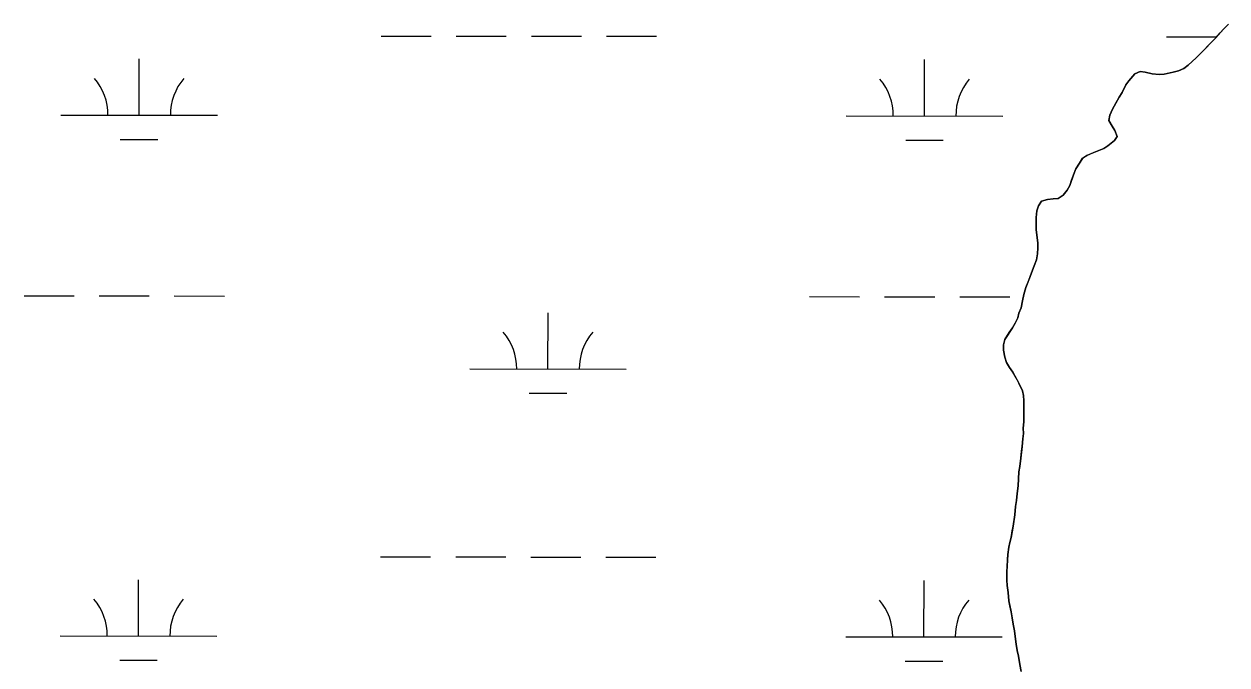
# Model space of a CAD drawing. Extents: x 3148686 to 3186545, y 916144 to 941516.
# Drawn here: x 3161550 to 3162319, y 929384 to 929793 of the extents above; entities that cross this region are included whole.
import ezdxf

# ---------------------------------------------------------------- set-up
doc = ezdxf.new("R2010")
doc.units = 0
for name, color, linetype in [('V-SITE-VEGE', 7, 'Continuous'), ('V-TOPO-SHOR', 7, 'Continuous'), ('V-WETL-SWMP', 7, 'Continuous')]:
    doc.layers.add(name, color=color, linetype=linetype)

msp = doc.modelspace()

# ---------------------------------------------------------------- linework, layer by layer
at = {"layer": 'V-SITE-VEGE'}
for points in [[(3162319.73, 929793.16), (3162316.55, 929789.94), (3162311.59, 929784.31), (3162299.06, 929771.64), (3162293.88, 929766.81), (3162291.09, 929764.79), (3162287.7, 929763.37), (3162284.31, 929762.35), (3162278.71, 929761.12), (3162275.51, 929760.9), (3162270.91, 929761.47), (3162266.5, 929762.45), (3162263.3, 929762.83), (3162259.91, 929761.41), (3162256.13, 929756.99), (3162254.15, 929754.38), (3162251.77, 929749.56), (3162249.79, 929746.55), (3162245.64, 929738.72), (3162243.86, 929734.91), (3162243.28, 929731.51), (3162245.3, 929727.92), (3162247.12, 929725.13), (3162248.54, 929721.34), (3162246.95, 929718.73), (3162242.57, 929715.3), (3162239.98, 929713.69), (3162235.79, 929712.06), (3162229.2, 929709.22), (3162226.42, 929707.4), (3162224.43, 929704.4), (3162222.25, 929700.78), (3162220.67, 929696.97), (3162218.31, 929690.16), (3162216.73, 929687.15), (3162214.15, 929683.93), (3162210.96, 929681.71), (3162207.76, 929681.49), (3162204.16, 929681.07), (3162200.17, 929680.05), (3162198.39, 929677.04), (3162197.2, 929673.83), (3162196.83, 929669.63), (3162196.87, 929662.03), (3162197.92, 929653.43), (3162197.94, 929650.23), (3162197.76, 929646.43), (3162196.99, 929642.62), (3162195.61, 929638.81), (3162194.42, 929636.01), (3162193.04, 929632), (3162190.29, 929624.98), (3162188.91, 929620.37), (3162188.14, 929616.37), (3162187.16, 929611.96), (3162185.78, 929608.55), (3162185, 929605.55), (3162183.42, 929602.14), (3162181.63, 929599.13), (3162176.88, 929591.7), (3162175.89, 929588.29), (3162175.92, 929584.89), (3162176.74, 929580.49), (3162177.76, 929577.1), (3162179.78, 929573.71), (3162182, 929570.92), (3162185.84, 929563.75), (3162188.07, 929558.96), (3162188.68, 929555.96), (3162188.9, 929552.56), (3162188.98, 929539.16), (3162188.61, 929534.96), (3162188.63, 929531.55), (3162188.25, 929528.35), (3162187.87, 929523.35), (3162186.92, 929515.94), (3162186.35, 929510.54), (3162185.77, 929507.13), (3162185.59, 929502.73), (3162185.22, 929498.13), (3162184.65, 929493.32), (3162184.27, 929488.92), (3162183.69, 929485.12), (3162183.13, 929479.71), (3162182.17, 929472.51), (3162180.81, 929465.3), (3162180.03, 929462.09), (3162179.44, 929459.09), (3162178.67, 929454.28), (3162178.14, 929443.48), (3162178.17, 929438.08), (3162178.39, 929434.48), (3162179.01, 929430.08)], [(3162179.01, 929430.08), (3162179.44, 929424.68), (3162180.88, 929417.69), (3162182.13, 929409.9), (3162182.95, 929405.7), (3162184.01, 929397.1), (3162184.63, 929393.11), (3162185.45, 929389.51), (3162186.28, 929384.12), (3162187.31, 929379.72)]]:
    msp.add_lwpolyline(points, dxfattribs=at)
at = {"layer": 'V-TOPO-SHOR'}
for points in [[(3162184.27, 929488.92), (3162184.65, 929493.32), (3162185.22, 929498.13), (3162185.59, 929502.73), (3162185.77, 929507.13), (3162186.35, 929510.54), (3162186.92, 929515.94), (3162187.49, 929520.35), (3162187.87, 929523.35), (3162188.25, 929528.35), (3162188.63, 929531.55), (3162188.61, 929534.96), (3162188.98, 929539.16), (3162188.96, 929543.96), (3162188.93, 929548.56), (3162188.9, 929552.56), (3162188.68, 929555.96), (3162188.07, 929558.96), (3162185.84, 929563.75), (3162184.02, 929567.13), (3162182, 929570.92), (3162179.78, 929573.71), (3162177.76, 929577.1), (3162176.74, 929580.49), (3162175.92, 929584.89), (3162175.89, 929588.29), (3162176.88, 929591.7), (3162179.65, 929596.11), (3162181.63, 929599.13), (3162183.42, 929602.14), (3162185, 929605.55), (3162185.78, 929608.55), (3162187.16, 929611.96), (3162188.14, 929616.37), (3162188.91, 929620.37), (3162190.29, 929624.98), (3162191.66, 929628.59), (3162193.04, 929632), (3162194.42, 929636.01), (3162195.61, 929638.81), (3162196.99, 929642.62), (3162197.76, 929646.43), (3162197.94, 929650.23), (3162197.92, 929653.43), (3162197.29, 929658.43), (3162196.87, 929662.03), (3162196.85, 929666.23), (3162196.83, 929669.63), (3162197.2, 929673.83), (3162198.39, 929677.04), (3162200.17, 929680.05), (3162204.16, 929681.07), (3162207.76, 929681.49), (3162210.96, 929681.71), (3162214.15, 929683.93), (3162216.73, 929687.15), (3162218.31, 929690.16), (3162219.49, 929693.56), (3162220.67, 929696.97), (3162222.25, 929700.78), (3162224.43, 929704.39), (3162226.42, 929707.41), (3162229.2, 929709.22), (3162233, 929710.84), (3162235.79, 929712.06), (3162239.98, 929713.69), (3162242.57, 929715.3), (3162246.95, 929718.73), (3162248.54, 929721.34), (3162247.12, 929725.13), (3162245.3, 929727.92), (3162243.28, 929731.51), (3162243.86, 929734.91), (3162245.64, 929738.72), (3162248.01, 929743.14), (3162249.79, 929746.55), (3162251.78, 929749.56), (3162254.15, 929754.38), (3162256.13, 929756.99), (3162259.91, 929761.41), (3162263.3, 929762.83), (3162266.5, 929762.45), (3162270.91, 929761.47), (3162275.51, 929760.9), (3162278.71, 929761.12), (3162284.31, 929762.35), (3162287.7, 929763.37), (3162291.09, 929764.79), (3162293.88, 929766.81), (3162296.67, 929769.42), (3162299.06, 929771.64), (3162302.64, 929775.26), (3162305.22, 929777.87), (3162308.2, 929780.89), (3162311.59, 929784.31), (3162314.37, 929787.53), (3162316.55, 929789.94), (3162319.73, 929793.16)], [(3162187.31, 929379.72), (3162186.28, 929384.12), (3162185.45, 929389.51), (3162184.63, 929393.11), (3162184.01, 929397.1), (3162183.38, 929402.1), (3162182.95, 929405.7), (3162182.13, 929409.9), (3162181.51, 929413.89), (3162180.88, 929417.69), (3162180.06, 929421.48), (3162179.44, 929424.68), (3162179.01, 929430.08), (3162178.39, 929434.48), (3162178.17, 929438.08), (3162178.14, 929443.48), (3162178.32, 929446.48), (3162178.49, 929451.08), (3162178.67, 929454.28), (3162179.44, 929459.09), (3162180.03, 929462.09), (3162180.81, 929465.3), (3162181.58, 929469.5), (3162182.17, 929472.51), (3162183.13, 929479.71), (3162183.69, 929485.12), (3162184.27, 929488.92)]]:
    msp.add_lwpolyline(points, dxfattribs=at)
at = {"layer": 'V-WETL-SWMP'}
for p, q in [((3161778.22, 929785.54), (3161810.22, 929785.5)), ((3161826.22, 929785.49), (3161858.22, 929785.45)), ((3161874.22, 929785.44), (3161906.22, 929785.4)), ((3161922.22, 929785.38), (3161954.22, 929785.35)), ((3162280.13, 929785.01), (3162312.13, 929784.97)), ((3161623.58, 929734.96), (3161623.62, 929770.96)), ((3162125.49, 929734.43), (3162125.52, 929770.43)), ((3161573.58, 929735.01), (3161673.58, 929734.9)), ((3162075.49, 929734.48), (3162175.49, 929734.38)), ((3161611.56, 929719.54), (3161635.56, 929719.51)), ((3162113.47, 929719.01), (3162137.47, 929718.98)), ((3161550.05, 929619.6), (3161582.05, 929619.57)), ((3161598.05, 929619.55), (3161630.05, 929619.52)), ((3161646.05, 929619.5), (3161678.05, 929619.47)), ((3162051.96, 929619.07), (3162083.96, 929619.04)), ((3162099.96, 929619.02), (3162131.96, 929618.99)), ((3162147.96, 929618.97), (3162179.96, 929618.94)), ((3161884.84, 929572.82), (3161884.88, 929608.82)), ((3161834.84, 929572.87), (3161934.84, 929572.77)), ((3161872.83, 929557.4), (3161896.83, 929557.38)), ((3161777.87, 929452.86), (3161809.87, 929452.83)), ((3161825.87, 929452.81), (3161857.87, 929452.78)), ((3161873.87, 929452.76), (3161905.87, 929452.73)), ((3161921.87, 929452.71), (3161953.87, 929452.68)), ((3161623.23, 929402.28), (3161623.27, 929438.28)), ((3162125.14, 929401.75), (3162125.17, 929437.75)), ((3161573.23, 929402.34), (3161673.23, 929402.23)), ((3162075.14, 929401.81), (3162175.14, 929401.7)), ((3161611.21, 929386.86), (3161635.21, 929386.84)), ((3162113.12, 929386.34), (3162137.12, 929386.31))]:
    msp.add_line(p, q, dxfattribs=at)
for points in [[(3162197.92, 929653.43), (3162197.29, 929658.43), (3162196.87, 929662.03), (3162196.83, 929669.63), (3162197.2, 929673.83), (3162198.39, 929677.04), (3162200.17, 929680.05), (3162204.16, 929681.07), (3162207.76, 929681.49), (3162210.96, 929681.71), (3162214.15, 929683.93), (3162216.73, 929687.15), (3162218.31, 929690.16), (3162220.67, 929696.97), (3162222.25, 929700.78), (3162224.43, 929704.39), (3162226.41, 929707.41), (3162229.2, 929709.22), (3162233, 929710.84), (3162235.79, 929712.06), (3162239.98, 929713.69), (3162242.57, 929715.3), (3162246.95, 929718.73), (3162248.54, 929721.34), (3162247.12, 929725.13), (3162245.3, 929727.92), (3162243.28, 929731.51), (3162243.86, 929734.91), (3162245.64, 929738.72), (3162248.01, 929743.14), (3162249.79, 929746.55), (3162251.78, 929749.56), (3162254.15, 929754.37), (3162256.13, 929756.99), (3162259.91, 929761.41), (3162263.3, 929762.83), (3162266.5, 929762.45), (3162270.91, 929761.47), (3162275.51, 929760.9), (3162278.71, 929761.12), (3162284.31, 929762.35), (3162287.7, 929763.37), (3162291.09, 929764.79), (3162293.88, 929766.81), (3162296.67, 929769.42), (3162299.06, 929771.64), (3162311.58, 929784.31), (3162314.37, 929787.53), (3162316.55, 929789.94), (3162319.73, 929793.16)], [(3162187.31, 929379.72), (3162186.28, 929384.11), (3162185.45, 929389.51), (3162184.63, 929393.11), (3162184, 929397.1), (3162183.38, 929402.1), (3162182.95, 929405.7), (3162182.13, 929409.9), (3162181.51, 929413.89), (3162180.88, 929417.69), (3162180.06, 929421.49), (3162179.44, 929424.68), (3162179.01, 929430.08), (3162178.39, 929434.48), (3162178.17, 929438.08), (3162178.13, 929443.48), (3162178.32, 929446.48), (3162178.49, 929451.08), (3162178.67, 929454.28), (3162179.44, 929459.09), (3162180.03, 929462.09), (3162180.81, 929465.3), (3162181.58, 929469.5), (3162182.17, 929472.51), (3162183.13, 929479.71), (3162183.69, 929485.12), (3162184.27, 929488.92), (3162184.65, 929493.32), (3162185.22, 929498.13), (3162185.59, 929502.73), (3162185.77, 929507.13), (3162186.35, 929510.54), (3162186.92, 929515.94), (3162187.49, 929520.35), (3162187.87, 929523.35), (3162188.25, 929528.35), (3162188.63, 929531.55), (3162188.61, 929534.96), (3162188.98, 929539.16), (3162188.9, 929552.56), (3162188.69, 929555.96), (3162188.07, 929558.96), (3162185.84, 929563.74), (3162184.02, 929567.13), (3162182, 929570.92), (3162179.78, 929573.71), (3162177.76, 929577.1), (3162176.74, 929580.49), (3162175.92, 929584.89), (3162175.9, 929588.29), (3162176.88, 929591.7), (3162179.65, 929596.11), (3162181.63, 929599.13), (3162183.42, 929602.14), (3162185, 929605.55), (3162185.78, 929608.55), (3162187.16, 929611.96), (3162188.14, 929616.37), (3162188.91, 929620.37), (3162190.29, 929624.98), (3162191.67, 929628.59), (3162193.05, 929632), (3162194.42, 929636.01), (3162195.61, 929638.81), (3162196.98, 929642.62), (3162197.76, 929646.43), (3162197.94, 929650.23), (3162197.92, 929653.43)]]:
    msp.add_lwpolyline(points, dxfattribs=at)
for centre, start, end in [((3161568.34, 929735.49), 359.16781, 40.71147), ((3161678.82, 929735.37), 139.1678, 180.71146), ((3162070.24, 929734.96), 359.16781, 40.71147), ((3162180.73, 929734.85), 139.1678, 180.71146), ((3161829.6, 929573.35), 359.16781, 40.71147), ((3161940.09, 929573.24), 139.1678, 180.71146), ((3161567.99, 929402.82), 359.16781, 40.71147), ((3161678.47, 929402.7), 139.1678, 180.71146), ((3162069.89, 929402.29), 359.16781, 40.71147), ((3162180.38, 929402.17), 139.1678, 180.71146)]:
    msp.add_arc(centre, 35.25, start, end, dxfattribs=at)

doc.saveas('drawing.dxf')
